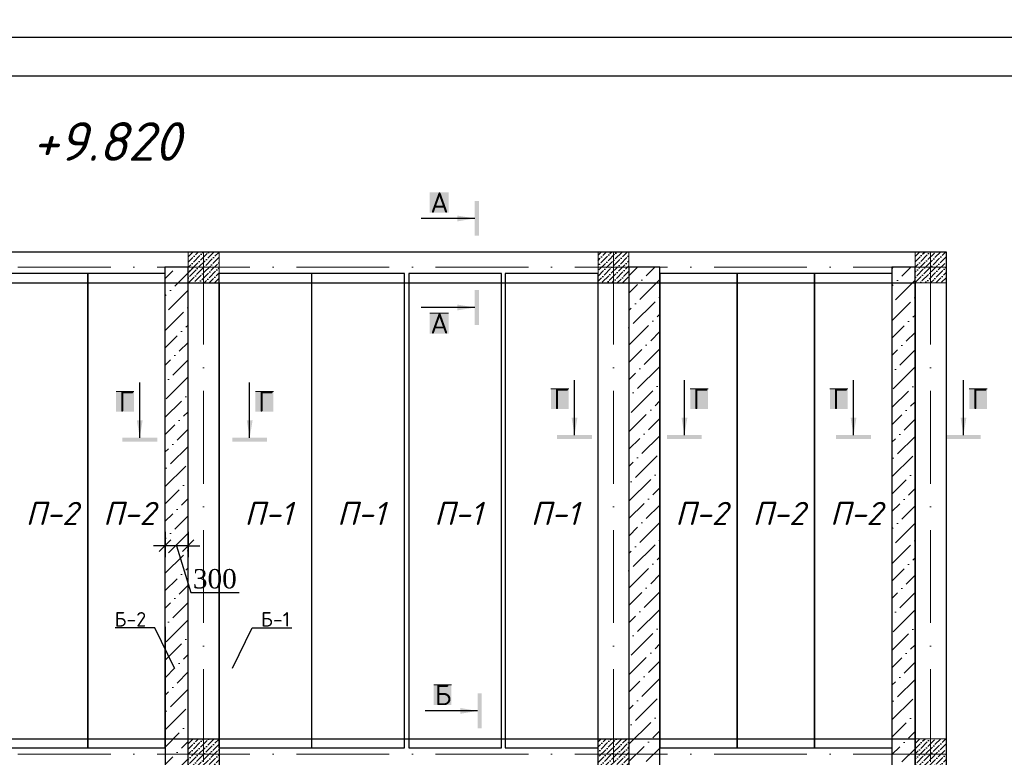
# Model space of a CAD drawing. Header units: millimetres. Extents: x 363306 to 7757304, y 1022887 to 1207196.
# Tile 654 of 656: x 2233821 to 2246552, y 1079362 to 1088906. Entities that reach past the tile are written whole.
import ezdxf

# ---------------------------------------------------------------- set-up
doc = ezdxf.new("R2010")
doc.units = ezdxf.units.MM
doc.linetypes.add('ACAD_ISO10W100', pattern=[18, 12, -3, 0, -3])
doc.layers.add('.', color=7, linetype='Continuous', lineweight=15)
doc.layers.add('размеры', color=12, linetype='Continuous', lineweight=15)
for name, color, linetype in [('0 @ 100', 7, 'Continuous'), ('PDF3_0', 7, 'Continuous'), ('PDF3_Text', 7, 'Continuous')]:
    doc.layers.add(name, color=color, linetype=linetype)
doc.styles.add('Arial Gyr', font='arial.ttf')
doc.styles.add('PDF ISOCPEUR', font='isocpeur.TTF')
doc.styles.add('PDF ISOCPEUR Italic', font='isocpeui.ttf')
doc.styles.add('Times New Roman', font='times.ttf')
doc.styles.add('WMF-Times New Roman0', font='times.ttf')
doc.styles.add('ГОСТ 2.304', font='isocpeui.ttf')
doc.dimstyles.new('Copy of 9580548', dxfattribs={"dimtxt": 150, "dimasz": 150, "dimexe": 150, "dimexo": 20, "dimgap": 80, "dimtad": 1, "dimtxsty": 'Arial Gyr', "dimblk": 'OBLIQUE', "dimcen": 5, "dimdle": 150, "dimadec": 0, "dimazin": 0, "dimtfac": 1, "dimtmove": 0, "dimatfit": 1, "dimldrblk": 'OBLIQUE', "dimfxl": 0, "dimarcsym": 0})

# ---------------------------------------------------------------- blocks, each defined once
blk = doc.blocks.new('_Oblique')
at = {"color": 0, "linetype": 'ByBlock', "lineweight": -2}
blk.add_line((-0.5, -0.5), (0.5, 0.5), dxfattribs=at)
blk = doc.blocks.new('*D2200')
at = {"color": 0, "linetype": 'ByBlock', "lineweight": -2, "transparency": 16777216}
for p, q in [((2235700, 1082279), (2235700, 1081950)), ((2235999, 1082279), (2235999, 1081950)), ((2235700, 1082100), (2235550, 1082100)), ((2235999, 1082100), (2235700, 1082100)), ((2235999, 1082100), (2235700, 1082100)), ((2235850, 1082100), (2236032, 1081494)), ((2235999, 1082100), (2236149, 1082100)), ((2236032, 1081494), (2236657, 1081494))]:
    blk.add_line(p, q, dxfattribs=at)
at = {"layer": 'Defpoints', "color": 0, "linetype": 'ByBlock', "lineweight": 30, "transparency": 16777216}
for p in [(2235700, 1082299), (2235999, 1082299), (2235700, 1082100)]:
    blk.add_point(p, dxfattribs=at)
at = {"color": 0, "linetype": 'ByBlock', "lineweight": -2, "transparency": 16777216, "xscale": 150, "yscale": 150, "zscale": 150}
blk.add_blockref('_Oblique', (2235700, 1082100), dxfattribs=at)
at = {"color": 0, "linetype": 'ByBlock', "lineweight": -2, "transparency": 16777216, "xscale": 150, "yscale": 150, "zscale": 150, "rotation": 180}
blk.add_blockref('_Oblique', (2235999, 1082100), dxfattribs=at)
at = {"color": 0, "linetype": 'ByBlock', "lineweight": 0, "transparency": 16777216, "insert": (2236344, 1081671), "char_height": 250, "attachment_point": 5, "style": 'WMF-Times New Roman0'}
blk.add_mtext('300', dxfattribs=at)

msp = doc.modelspace()

# ---------------------------------------------------------------- hatches: boundary and pattern name
at = {"layer": '.', "ltscale": 100, "true_color": 0x636466}
h = msp.add_hatch(dxfattribs=at)
h.set_pattern_fill('ANSI36', color=251, scale=50)
h.set_pattern_definition([(45, (409692.6, -58625.62), (84.189901, 308.696304), [396.875, -79.375, 0, -79.375])])
edge = h.paths.add_edge_path()
edge.add_line((2236102.38, 1085702.249), (2235698.619, 1085702.249))
edge.add_line((2235698.619, 1085582.174), (2235700.497, 1076416.66))
edge.add_line((2235700.5, 1076402.249), (2236104.261, 1076402.249))
edge.add_line((2235999.609, 1076402.249), (2235997.729, 1085582.143))
h = msp.add_hatch(dxfattribs=at)
h.set_pattern_fill('ANSI36', color=251, scale=50)
h.set_pattern_definition([(45, (2241698.63, 1070102.25), (84.1899, 308.6963), [396.875, -79.375, 0, -79.375])])
h.paths.add_polyline_path([(2242098.633, 1085702.249), (2241698.633, 1085702.249), (2241698.633, 1076202.249), (2242098.633, 1076202.249)])
h.paths.add_polyline_path([(2242098.633, 1076202.249), (2241698.633, 1076202.249), (2241698.633, 1070302.249), (2242098.633, 1070302.249)])
h.paths.add_polyline_path([(2242098.633, 1070302.249), (2241698.633, 1070302.249), (2241698.633, 1070102.249), (2242098.633, 1070102.249)])
h = msp.add_hatch(dxfattribs=at)
h.set_pattern_fill('ANSI36', color=251, scale=50)
h.set_pattern_definition([(45, (419092.6, -67925.62), (84.189901, 308.696304), [396.875, -79.375, 0, -79.375])])
edge = h.paths.add_edge_path()
edge.add_line((2245450.037, 1085702.249), (2245046.276, 1085702.249))
edge.add_line((2245098.619, 1085702.249), (2245100.5, 1069982.174))
edge.add_line((2245100.5, 1070102.249), (2245504.261, 1070102.249))
edge.add_line((2245399.609, 1069982.143), (2245397.693, 1085702.249))
at = {"ltscale": 100}
h = msp.add_hatch(dxfattribs=at)
h.set_pattern_fill('ANSI36', color=256, scale=15, style=0)
h.set_pattern_definition([(45, (-14816563.917, 10268732.25), (25.25697034, 92.60889125), [119.0625, -23.8125, 0, -23.8125])])
h.paths.add_polyline_path([(2236398.633, 1085902.249), (2235998.633, 1085902.249), (2235998.633, 1085502.249), (2236398.633, 1085502.249)])
h = msp.add_hatch(dxfattribs=at)
h.set_pattern_fill('ANSI36', color=256, scale=15, style=0)
h.set_pattern_definition([(45, (-14802463.917, 10268732.25), (25.25697034, 92.60889125), [119.0625, -23.8125, 0, -23.8125])])
h.paths.add_polyline_path([(2241698.633, 1085902.249), (2241298.633, 1085902.249), (2241298.633, 1085502.249), (2241698.633, 1085502.249)])
h = msp.add_hatch(dxfattribs=at)
h.set_pattern_fill('ANSI36', color=256, scale=15, style=0)
h.set_pattern_definition([(45, (-14826363.917, 10268732.25), (25.25697034, 92.60889125), [119.0625, -23.8125, 0, -23.8125])])
h.paths.add_polyline_path([(2245798.633, 1085902.249), (2245398.633, 1085902.249), (2245398.633, 1085502.249), (2245798.633, 1085502.249)])
h = msp.add_hatch(dxfattribs=at)
h.set_pattern_fill('ANSI36', color=256, scale=15, style=0)
h.set_pattern_definition([(45, (-14816563.917, 10262432.25), (25.25697034, 92.60889125), [119.0625, -23.8125, 0, -23.8125])])
h.paths.add_polyline_path([(2236398.633, 1079602.249), (2235998.633, 1079602.249), (2235998.633, 1079202.249), (2236398.633, 1079202.249)])
h = msp.add_hatch(dxfattribs=at)
h.set_pattern_fill('ANSI36', color=256, scale=15, style=0)
h.set_pattern_definition([(45, (-14821663.917, 10262432.25), (25.25697034, 92.60889125), [119.0625, -23.8125, 0, -23.8125])])
h.paths.add_polyline_path([(2241698.633, 1079602.249), (2241298.633, 1079602.249), (2241298.633, 1079202.249), (2241698.633, 1079202.249)])
h = msp.add_hatch(dxfattribs=at)
h.set_pattern_fill('ANSI36', color=256, scale=15, style=0)
h.set_pattern_definition([(45, (-14826363.917, 10262432.25), (25.25697034, 92.60889125), [119.0625, -23.8125, 0, -23.8125])])
h.paths.add_polyline_path([(2245798.633, 1079602.249), (2245398.633, 1079602.249), (2245398.633, 1079202.249), (2245798.633, 1079202.249)])

# ---------------------------------------------------------------- linework, layer by layer
at = {"color": 1, "linetype": 'ACAD_ISO10W100', "lineweight": 9, "ltscale": 100}
for p, q in [((2236198.633, 1085902.249, 0), (2236198.633, 1067226.703, 0)), ((2241498.633, 1085902.249, 0), (2241498.633, 1067226.703, 0)), ((2245598.633, 1085902.249, 0), (2245598.633, 1067226.703, 0)), ((2245798.633, 1085702.249, 0), (2217033.598, 1085702.249, 0)), ((2245798.633, 1079402.249, 0), (2217033.598, 1079402.249, 0))]:
    msp.add_line(p, q, dxfattribs=at)
at = {"color": 0, "ltscale": 100}
for p, q in [((2235998.633, 1070302.249, 0), (2235998.633, 1085502.249, 0)), ((2236398.633, 1085502.249, 0), (2236398.633, 1070302.249, 0)), ((2241298.633, 1070302.249, 0), (2241298.633, 1085502.249, 0)), ((2241698.633, 1085502.249, 0), (2241698.633, 1070302.249, 0)), ((2219498.633, 1079602.249, 0), (2245398.633, 1079602.249, 0))]:
    msp.add_line(p, q, dxfattribs=at)
at = {"color": 5}
msp.add_lwpolyline([(2213705.425, 1088678.072), (2255705.425, 1088678.072), (2255705.425, 1058978.072), (2213705.425, 1058978.072)], close=True, dxfattribs=at)
at = {"color": 5, "lineweight": 30}
msp.add_lwpolyline([(2215705.425, 1088178.072), (2255205.425, 1088178.072), (2255205.425, 1059478.072), (2215705.425, 1059478.072)], close=True, dxfattribs=at)
at = {"color": 0, "ltscale": 100, "elevation": 0}
for points in [[(2219098.633, 1085902.249), (2245798.633, 1085902.249), (2245798.633, 1069902.249), (2219098.633, 1069902.249)], [(2245398.633, 1070302.249), (2219498.633, 1070302.249), (2219498.633, 1085502.249), (2245398.633, 1085502.249)]]:
    msp.add_lwpolyline(points, close=True, dxfattribs=at)
at = {"color": 3, "lineweight": 30, "ltscale": 100, "elevation": 0}
for points in [[(2235997.693, 1085702.249), (2235698.619, 1085702.249), (2235700.5, 1076402.249), (2235999.574, 1076402.249)], [(2241698.633, 1070102.249), (2242098.633, 1070102.249), (2242098.633, 1085702.249), (2241698.633, 1085702.249)], [(2245397.693, 1085702.249), (2245098.619, 1085702.249), (2245100.5, 1070102.249), (2245399.574, 1070102.249)]]:
    msp.add_lwpolyline(points, close=True, dxfattribs=at)
at = {"layer": 'PDF3_0', "lineweight": 25, "elevation": 0}
for points in [[(2239705.689, 1086334.826), (2239009.872, 1086334.826)], [(2239705.689, 1085181.801), (2239009.872, 1085181.801)], [(2235373.878, 1083497.413), (2235373.878, 1084210.164)], [(2236794.186, 1083497.413), (2236794.186, 1084210.164)], [(2240995.243, 1083531.182), (2240995.243, 1084243.933)], [(2242415.55, 1083531.182), (2242415.55, 1084243.933)], [(2244603.081, 1083531.182), (2244603.081, 1084243.933)], [(2246023.388, 1083531.182), (2246023.388, 1084243.933)], [(2235823.775, 1080517.026), (2235568.963, 1081036.434), (2235055.753, 1081036.434)], [(2236573.492, 1080517.026), (2236828.303, 1081036.434), (2237341.514, 1081036.434)], [(2239741.102, 1079962.473), (2239062.218, 1079962.473)]]:
    msp.add_lwpolyline(points, dxfattribs=at)
at = {"layer": 'PDF3_0', "color": 177, "lineweight": 30, "true_color": 0x283188, "elevation": 0}
for points in [[(2234699.878, 1085622.324), (2233699.256, 1085622.324), (2233699.256, 1079483.122), (2234699.878, 1079483.122)], [(2235700.5, 1085622.324), (2234699.878, 1085622.324), (2234699.878, 1079483.122), (2235700.5, 1079483.122)], [(2237596.93, 1085622.324), (2236397.722, 1085622.324), (2236397.722, 1079483.122), (2237596.93, 1079483.122)], [(2238795.226, 1085622.324), (2237596.019, 1085622.324), (2237596.019, 1079483.122), (2238795.226, 1079483.122)], [(2240050.337, 1085622.324), (2238851.13, 1085622.324), (2238851.13, 1079483.122), (2240050.337, 1079483.122)], [(2241298.633, 1085622.324), (2240099.426, 1085622.324), (2240099.426, 1079483.122), (2241298.633, 1079483.122)], [(2243099.256, 1085622.324), (2242098.633, 1085622.324), (2242098.633, 1079483.122), (2243099.256, 1079483.122)], [(2244099.878, 1085622.324), (2243099.256, 1085622.324), (2243099.256, 1079483.122), (2244099.878, 1079483.122)], [(2245100.5, 1085622.324), (2244099.878, 1085622.324), (2244099.878, 1079483.122), (2245100.5, 1079483.122)]]:
    msp.add_lwpolyline(points, close=True, dxfattribs=at)
at = {"layer": 'PDF3_0', "color": 7, "lineweight": 0, "true_color": 0xffffff, "elevation": 0}
for points in [[(2239122.25, 1085107.909), (2239367.017, 1085107.909)], [(2235067.534, 1084096.247), (2235298.447, 1084096.247)], [(2236869.617, 1084096.247), (2237100.53, 1084096.247)], [(2240688.898, 1084130.016), (2240919.811, 1084130.016)], [(2242490.982, 1084130.016), (2242721.895, 1084130.016)], [(2244296.737, 1084130.016), (2244527.649, 1084130.016)], [(2246098.82, 1084130.016), (2246329.733, 1084130.016)], [(2239174.596, 1080301.145), (2239403.969, 1080301.145)]]:
    msp.add_lwpolyline(points, dxfattribs=at)
at = {"layer": 'PDF3_0', "color": 7, "true_color": 0xffffff, "transparency": 33554559}
for points in [[(2239122.25, 1086408.718, 0), (2239367.017, 1086408.718, 0), (2239122.25, 1086671.959, 0)], [(2239367.017, 1086408.718, 0), (2239122.25, 1086671.959, 0), (2239367.017, 1086671.959, 0)], [(2239122.25, 1084844.668, 0), (2239367.017, 1084844.668, 0), (2239122.25, 1085107.909, 0)], [(2239367.017, 1084844.668, 0), (2239122.25, 1085107.909, 0), (2239367.017, 1085107.909, 0)], [(2235067.534, 1083834.546, 0), (2235298.447, 1083834.546, 0), (2235067.534, 1084096.247, 0)], [(2235298.447, 1083834.546, 0), (2235067.534, 1084096.247, 0), (2235298.447, 1084096.247, 0)], [(2236869.617, 1083834.546, 0), (2237100.53, 1083834.546, 0), (2236869.617, 1084096.247, 0)], [(2237100.53, 1083834.546, 0), (2236869.617, 1084096.247, 0), (2237100.53, 1084096.247, 0)], [(2240688.898, 1083868.314, 0), (2240919.811, 1083868.314, 0), (2240688.898, 1084130.016, 0)], [(2240919.811, 1083868.314, 0), (2240688.898, 1084130.016, 0), (2240919.811, 1084130.016, 0)], [(2242490.982, 1083868.314, 0), (2242721.895, 1083868.314, 0), (2242490.982, 1084130.016, 0)], [(2242721.895, 1083868.314, 0), (2242490.982, 1084130.016, 0), (2242721.895, 1084130.016, 0)], [(2244296.737, 1083868.314, 0), (2244527.649, 1083868.314, 0), (2244296.737, 1084130.016, 0)], [(2244527.649, 1083868.314, 0), (2244296.737, 1084130.016, 0), (2244527.649, 1084130.016, 0)], [(2246098.82, 1083868.314, 0), (2246329.733, 1083868.314, 0), (2246098.82, 1084130.016, 0)], [(2246329.733, 1083868.314, 0), (2246098.82, 1084130.016, 0), (2246329.733, 1084130.016, 0)], [(2239174.596, 1080037.905, 0), (2239403.969, 1080037.905, 0), (2239174.596, 1080301.145, 0)], [(2239403.969, 1080037.905, 0), (2239174.596, 1080301.145, 0), (2239403.969, 1080301.145, 0)]]:
    msp.add_solid(points, dxfattribs=at)
at = {"layer": 'PDF3_0', "transparency": 33554559}
for points in [[(2239705.689, 1086559.581, 0), (2239705.689, 1086110.071, 0), (2239758.03, 1086559.581, 0)], [(2239705.689, 1086110.071, 0), (2239758.03, 1086559.581, 0), (2239758.03, 1086110.071, 0)], [(2239705.689, 1086334.826, 0), (2239479.395, 1086371.772, 0), (2239479.395, 1086296.34, 0)], [(2239758.03, 1084957.046, 0), (2239758.03, 1085408.096, 0), (2239705.689, 1084957.046, 0)], [(2239758.03, 1085408.096, 0), (2239705.689, 1084957.046, 0), (2239705.689, 1085408.096, 0)], [(2239705.689, 1085181.801, 0), (2239479.395, 1085220.287, 0), (2239479.395, 1085144.855, 0)], [(2235373.878, 1083497.413, 0), (2235410.824, 1083722.169, 0), (2235335.393, 1083722.169, 0)], [(2236794.186, 1083497.413, 0), (2236832.671, 1083722.169, 0), (2236757.24, 1083722.169, 0)], [(2240995.243, 1083531.182, 0), (2241032.189, 1083755.937, 0), (2240956.757, 1083755.937, 0)], [(2242415.55, 1083531.182, 0), (2242454.036, 1083755.937, 0), (2242378.604, 1083755.937, 0)], [(2244603.081, 1083531.182, 0), (2244640.027, 1083755.937, 0), (2244564.596, 1083755.937, 0)], [(2246023.388, 1083531.182, 0), (2246061.874, 1083755.937, 0), (2245986.442, 1083755.937, 0)], [(2235147.584, 1083445.073, 0), (2235598.633, 1083445.073, 0), (2235147.584, 1083497.413, 0)], [(2235598.633, 1083445.073, 0), (2235147.584, 1083497.413, 0), (2235598.633, 1083497.413, 0)], [(2237018.941, 1083497.413, 0), (2236569.43, 1083497.413, 0), (2237018.941, 1083445.073, 0)], [(2236569.43, 1083497.413, 0), (2237018.941, 1083445.073, 0), (2236569.43, 1083445.073, 0)], [(2240768.948, 1083478.841, 0), (2241219.998, 1083478.841, 0), (2240768.948, 1083531.182, 0)], [(2241219.998, 1083478.841, 0), (2240768.948, 1083531.182, 0), (2241219.998, 1083531.182, 0)], [(2242640.305, 1083531.182, 0), (2242190.795, 1083531.182, 0), (2242640.305, 1083478.841, 0)], [(2242190.795, 1083531.182, 0), (2242640.305, 1083478.841, 0), (2242190.795, 1083478.841, 0)], [(2244376.786, 1083478.841, 0), (2244827.836, 1083478.841, 0), (2244376.786, 1083531.182, 0)], [(2244827.836, 1083478.841, 0), (2244376.786, 1083531.182, 0), (2244827.836, 1083531.182, 0)], [(2246248.144, 1083531.182, 0), (2245798.633, 1083531.182, 0), (2246248.144, 1083478.841, 0)], [(2245798.633, 1083531.182, 0), (2246248.144, 1083478.841, 0), (2245798.633, 1083478.841, 0)], [(2239741.102, 1080188.768, 0), (2239741.102, 1079737.718, 0), (2239793.442, 1080188.768, 0)], [(2239741.102, 1079737.718, 0), (2239793.442, 1080188.768, 0), (2239793.442, 1079737.718, 0)], [(2239741.102, 1079962.473, 0), (2239516.347, 1080000.959, 0), (2239516.347, 1079925.527, 0)]]:
    msp.add_solid(points, dxfattribs=at)
at = {"layer": 'размеры', "ltscale": 5, "elevation": 0}
for points in [[(2235998.633, 1085502.249), (2236398.633, 1085502.249), (2236398.633, 1085902.249), (2235998.633, 1085902.249)], [(2241298.633, 1085502.249), (2241698.633, 1085502.249), (2241698.633, 1085902.249), (2241298.633, 1085902.249)], [(2245398.633, 1085502.249), (2245798.633, 1085502.249), (2245798.633, 1085902.249), (2245398.633, 1085902.249)], [(2235998.633, 1079202.249), (2236398.633, 1079202.249), (2236398.633, 1079602.249), (2235998.633, 1079602.249)], [(2241298.633, 1079202.249), (2241698.633, 1079202.249), (2241698.633, 1079602.249), (2241298.633, 1079602.249)], [(2245398.633, 1079202.249), (2245798.633, 1079202.249), (2245798.633, 1079602.249), (2245398.633, 1079602.249)]]:
    msp.add_lwpolyline(points, close=True, dxfattribs=at)

# ---------------------------------------------------------------- texts
at = {"lineweight": 0, "char_height": 237.6, "width": 5680.01686, "attachment_point": 4, "style": 'Times New Roman'}
for s, insert in [('\\pi554.39921;ПК 62.12-8  AIIIв-С8', (2111336.534, 1086177.532, 0)), ('\\pi554.39921;ПК 62.12-8  AIIIв-С8 ', (2118550.381, 1086177.532, 0)), ('\\pi554.39921;ПК 62.12-8  AIIIв-С8', (2196741.365, 1086177.532, 0)), ('\\pi554.39921;ПК 62.12-8  AIIIв-С8 ', (2203955.211, 1086177.532, 0)), ('\\pi554.39921;ПК 62.10-8  AIIIв-С8', (2111336.534, 1085702.332, 0)), ('\\pi554.39921;ПК 62.10-8  AIIIв-С8 ', (2118550.381, 1085702.332, 0)), ('\\pi554.39921;ПК 62.10-8  AIIIв-С8', (2196741.365, 1085702.332, 0)), ('\\pi554.39921;ПК 62.10-8  AIIIв-С8 ', (2203955.211, 1085702.332, 0)), ('\\pi554.39921;ПК 29.12-8  AIIIв-С8', (2111336.534, 1085227.132, 0)), ('\\pi554.39921;ПК 29.12-8  AIIIв-С8', (2118550.381, 1085227.132, 0)), ('\\pi554.39921;ПК 29.12-8  AIIIв-С8', (2196741.365, 1085227.132, 0)), ('\\pi554.39921;ПК 29.12-8  AIIIв-С8', (2203955.211, 1085227.132, 0)), ('\\pi554.39921;ПК 29.10-8  AIIIв-С8', (2111336.534, 1084751.932, 0)), ('\\pi554.39921;ПК 29.10-8  AIIIв-С8', (2118550.381, 1084751.932, 0)), ('\\pi554.39921;ПК 29.10-8  AIIIв-С8', (2196741.365, 1084751.932, 0)), ('\\pi554.39921;ПК 29.10-8  AIIIв-С8', (2203955.211, 1084751.932, 0))]:
    msp.add_mtext(s, dxfattribs=dict(at, insert=insert))
at = {"layer": '0 @ 100', "color": 7, "insert": (761996.908, 1075986.433), "char_height": 318.940213, "width": 19697.5359, "attachment_point": 4, "style": 'ГОСТ 2.304'}
msp.add_mtext('\\pi5457.36288;{\\fISOCPEUR|b1|i1|c204|p34;Характеристика участка строительства:\\P\\pi0;\\P}Расчетная зимняя температура воздух 15 °С.\\PСкоростной напор ветра   - 38кг/м2.\\PВес снегового покрова    - 50кг/м2.\\PКлассификация зданий по функциональной пожарной опасности - Ф 4.1 \\PКоэффициент надежности по назначению - 0.95\\P\\P^IПроектом разработано подъёмник для мало мобильных граждан населения грузоподъемностью 250 кг. скоростью 0,25 см/с. Двери шахт подъёмника противопожарные с пределом огнестойкости El 30. Подъёмники оборудованы кабинами габаритами 1500х1500 мм, ширина дверей кабины обеспечивает проезд инвалидной коляски. Для экстренных случаев подъёмник оснащен дополнительным аккумулятором и механическим спуском для безопасного спуска пассажира в нулевую отметку. Так же в дверях подъёмника установлены замки датчики которые открываются с ключевыми картами, чтобы открыть двери подъёмника.\\P^IС внешней и внутренней стороны наружных стен предусмотрено обшивка из аквапанелей толщиной 12,5мм с утеплением из минераловатной ваты на кварцевой основе, А =0,040 Вт/мС, толщиной 100мм. (по теплотехническому расчету). Наружная отделка из органическое стекло.\\P^IПодрядчик обязан предоставить заказчику сертификаты соответствия и пожарной безопасности на фасадную систему и все применяемые в данной системе материалы и изделия.\\PКонструкции, изделия и материалы применены по действующим стандартам, ТУ, сертификатам. На путях эвакуации используются отделочные материалы, соответствующие требованиям п. 5.25 ШНК 2.01.02-04.\\PОтделка стен с внутренней стороны окраска водоэмульсионными красками светлых тонов. Во внутренней и наружной отделке использованы современные отделочные материалы используемые на территории Республики Узбекистан.\\P^IКрыша - скатная из металлических профилированных листов с полимерными покрытиями с обеих сторон толщ.0,55мм по металлическим конструкциям.\\P^IПо периметру наружных стен устраивается бетонная отмостка. Бетон кл.В 7,5 шириной 1000 мм, толщиной 50 мм по гравийному основанию толщиной 100 мм -150 мм.\\P^IВсе строительно-монтажные работы вести согласно указаний соответствующих строительных норм и проекта производства работ (П.П.Р.) на основании ШНК 3.01.01 - 03 и КМК 3.01.02 - 00.', dxfattribs=at)
at = {"layer": 'PDF3_Text'}
for s, insert, char_height, attachment_point, style in [('План покрытия на отм. +9.820', (2226148.388, 1086944.358, 0), 499.99914, 7, 'PDF ISOCPEUR Italic'), ('А', (2239367.017, 1086408.718, 0), 262.499, 9, 'PDF ISOCPEUR'), ('А', (2239367.017, 1084844.668, 0), 262.499, 9, 'PDF ISOCPEUR'), ('Г', (2240919.811, 1083868.314, 0), 262.499, 9, 'PDF ISOCPEUR'), ('Г', (2242721.895, 1083868.314, 0), 262.499, 9, 'PDF ISOCPEUR'), ('Г', (2244527.649, 1083868.314, 0), 262.499, 9, 'PDF ISOCPEUR'), ('Г', (2246329.733, 1083868.314, 0), 262.499, 9, 'PDF ISOCPEUR'), ('Г', (2235298.447, 1083834.546, 0), 262.499, 9, 'PDF ISOCPEUR'), ('Г', (2237100.53, 1083834.546, 0), 262.499, 9, 'PDF ISOCPEUR'), ('П-2', (2234573.645, 1082367.992, 0), 299.9997, 9, 'PDF ISOCPEUR Italic'), ('П-2', (2235574.268, 1082367.992, 0), 299.9997, 9, 'PDF ISOCPEUR Italic'), ('П-1', (2237347.544, 1082367.992, 0), 299.9997, 9, 'PDF ISOCPEUR Italic'), ('П-1', (2238545.84, 1082367.992, 0), 299.9997, 9, 'PDF ISOCPEUR Italic'), ('П-1', (2239800.951, 1082367.992, 0), 299.9997, 9, 'PDF ISOCPEUR Italic'), ('П-1', (2241049.247, 1082367.992, 0), 299.9997, 9, 'PDF ISOCPEUR Italic'), ('П-2', (2242973.023, 1082367.992, 0), 299.9997, 9, 'PDF ISOCPEUR Italic'), ('П-2', (2243973.645, 1082367.992, 0), 299.9997, 9, 'PDF ISOCPEUR Italic'), ('П-2', (2244974.268, 1082367.992, 0), 299.9997, 9, 'PDF ISOCPEUR Italic'), ('Б-2', (2235456.586, 1081054.103, 0), 187.4997, 9, 'PDF ISOCPEUR'), ('Б-1', (2236940.681, 1081054.103, 0), 187.4997, 7, 'PDF ISOCPEUR'), ('Б', (2239403.969, 1080037.905, 0), 262.499, 9, 'PDF ISOCPEUR')]:
    msp.add_mtext(s, dxfattribs=dict(at, insert=insert, char_height=char_height, attachment_point=attachment_point, style=style))

# ---------------------------------------------------------------- dimensions: what is measured, and where the dimension line sits
at = {"linetype": 'ByBlock', "lineweight": 0}
dim = msp.add_linear_dim(base=(2235700.5, 1082100.374, 0), p1=(2235998.633, 1082299.398, 0), p2=(2235700.5, 1082299.278, 0), angle=180, text='300', dimstyle='Copy of 9580548', override={"dimtxt": 250, "dimgap": 50, "dimtxsty": 'WMF-Times New Roman0', "dimtmove": 1}, dxfattribs=at)
dim.commit()
dim.dimension.update_dxf_attribs({"geometry": '*D2200', "text_midpoint": (2236081.513, 1081671.048, 0)})

doc.saveas('drawing.dxf')
